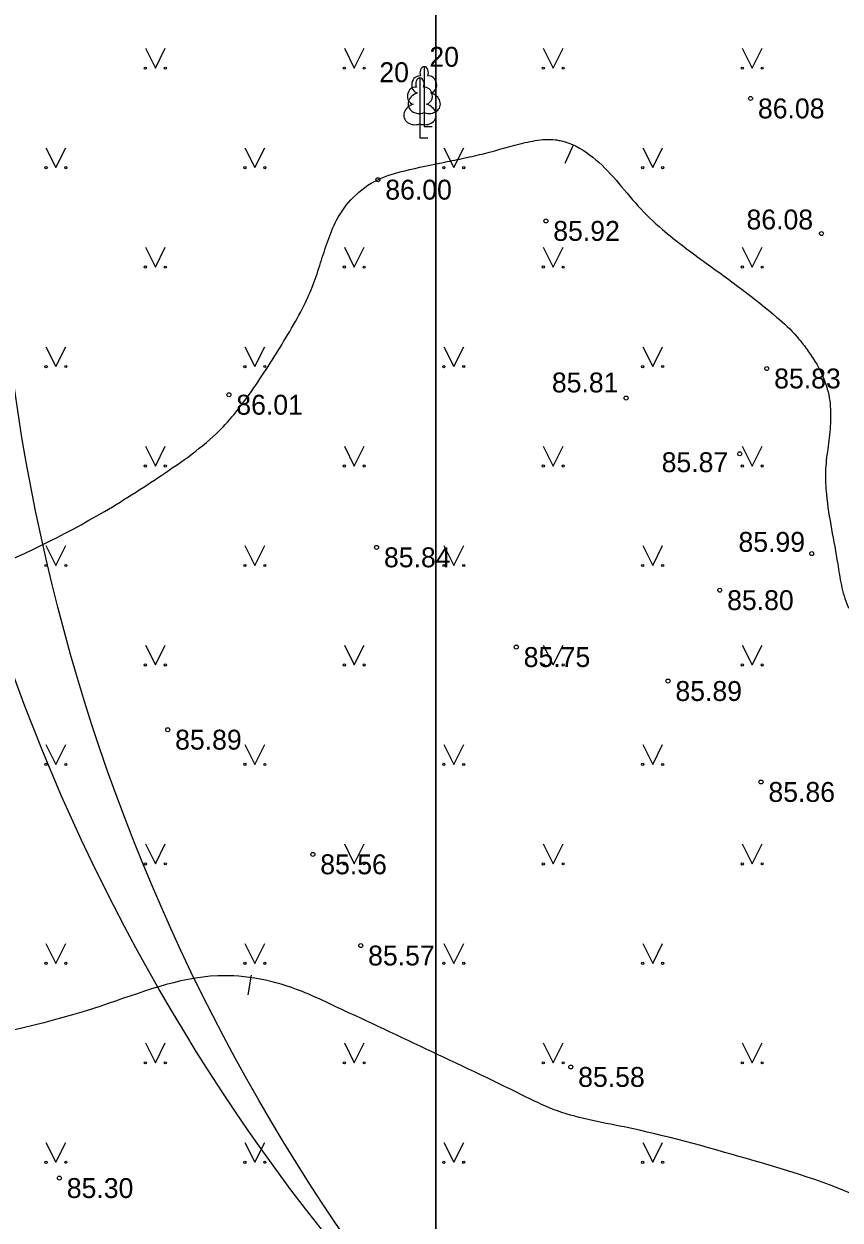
# Model space of a CAD drawing. Extents: x 576692 to 577659, y 273254 to 273799.
# Drawn here: x 577451.7 to 577472.21, y 273371.05 to 273401.11 of the extents above; entities that cross this region are included whole.
import ezdxf

# ---------------------------------------------------------------- set-up
doc = ezdxf.new("R2010")
doc.units = 0
for name, color, linetype in [('APGR_SARK_####_####_#', 7, 'Continuous'), ('ELEK_VADP_VSPR_####_#', 7, 'Continuous'), ('GEOD_ELEM_####_TKST_#', 7, 'Continuous'), ('GEOD_SITP_####_TKST_#', 7, 'Continuous'), ('HIDT_REZV_####_TKST_#', 7, 'Continuous'), ('LKAN_ELEM_PAST_TKST_#', 7, 'Continuous'), ('RAMI_UZMR_####_####_#', 7, 'Continuous'), ('RELJ_ELEM_####_####_#', 7, 'Continuous')]:
    doc.layers.add(name, color=color, linetype=linetype)

msp = doc.modelspace()

# ---------------------------------------------------------------- linework, layer by layer
at = {"layer": 'ELEK_VADP_VSPR_####_#'}
for centre in [(577498.474, 273401.727), (577500.973, 273398.95)]:
    msp.add_circle(centre, 50, dxfattribs=at)
at = {"layer": 'GEOD_ELEM_####_TKST_#'}
msp.add_line((577465.302, 273397.614), (577465.509, 273398.069), dxfattribs=at)
msp.add_spline([(577447.462, 273386.042), (577448.021, 273386.239), (577450.468, 273387.234), (577453.725, 273388.861), (577455.26, 273389.838), (577456.701, 273390.983), (577457.135, 273391.495), (577457.984, 273392.744), (577458.738, 273394.045), (577458.969, 273394.564), (577459.152, 273395.105), (577459.333, 273395.65), (577459.554, 273396.179), (577459.974, 273396.753), (577460.593, 273397.196), (577461.272, 273397.423), (577462.273, 273397.638), (577462.774, 273397.743), (577463.272, 273397.856), (577464.296, 273398.13), (577464.806, 273398.207), (577465.056, 273398.2), (577465.178, 273398.18), (577465.3, 273398.149), (577465.993, 273397.764), (577466.58, 273397.181), (577467.136, 273396.532), (577467.738, 273395.952), (577468.845, 273395.099), (577470.622, 273393.736), (577471.12, 273393.258), (577471.337, 273392.983), (577471.543, 273392.686), (577471.82, 273392.145), (577471.957, 273391.571), (577471.962, 273391), (577471.899, 273390.426), (577471.841, 273389.854), (577471.865, 273389.286), (577472.149, 273387.542), (577472.241, 273387.002), (577472.309, 273386.735), (577472.408, 273386.471), (577472.78, 273386.044), (577473.303, 273385.809), (577474.014, 273385.652), (577474.725, 273385.541), (577476.154, 273385.454), (577476.828, 273385.463)], degree=3, dxfattribs=at)
at = {"layer": 'GEOD_SITP_####_TKST_#'}
msp.add_line((577457.336, 273376.709), (577457.418, 273377.202), dxfattribs=at)
msp.add_spline([(577511.732, 273364.594), (577511.562, 273364.558), (577511.107, 273364.508), (577510.647, 273364.501), (577509.741, 273364.413), (577505.19, 273363.188), (577500.313, 273361.873), (577498.887, 273361.548), (577497.249, 273360.799), (577496.083, 273359.127), (577495.848, 273359.093), (577495.649, 273359.111), (577495.367, 273359.358), (577495.16, 273360.007), (577494.865, 273360.851), (577494.113, 273361.5), (577493.543, 273361.538), (577493.259, 273361.569), (577492.105, 273361.507), (577491.441, 273361.406), (577491.1, 273361.549), (577490.774, 273361.721), (577490.136, 273362.095), (577488.854, 273362.92), (577487.517, 273363.622), (577485.112, 273364.31), (577481.113, 273365.399), (577479.897, 273366.05), (577478.135, 273367.627), (577475.631, 273369.775), (577474.312, 273370.753), (577473.609, 273371.18), (577472.869, 273371.552), (577469.855, 273372.594), (577466.78, 273373.388), (577465.001, 273373.83), (577464.223, 273374.186), (577459.388, 273376.481), (577458.673, 273376.798), (577456.568, 273377.186), (577453.633, 273376.428), (577449.772, 273375.463), (577446.768, 273374.776), (577445.064, 273374.159), (577444.228, 273373.798), (577443.38, 273373.464), (577440.52, 273372.636), (577439.316, 273372.396), (577438.081, 273372.309), (577436.842, 273372.425), (577436.231, 273372.576), (577435.629, 273372.797), (577434.908, 273373.329), (577434.406, 273374.083), (577434.067, 273375.002), (577433.966, 273375.957), (577433.862, 273376.955), (577433.832, 273377.29), (577433.771, 273377.567), (577433.646, 273377.832), (577433.409, 273377.959), (577433.057, 273377.953), (577432.325, 273377.502), (577430.291, 273375.883), (577429.379, 273375.466)], degree=3, dxfattribs=at)
at = {"layer": 'LKAN_ELEM_PAST_TKST_#'}
for p, q in [((577454.75, 273400.5), (577455, 273400)), ((577455, 273400), (577455.25, 273400.5)), ((577459.75, 273400.5), (577460, 273400)), ((577460, 273400), (577460.25, 273400.5)), ((577464.75, 273400.5), (577465, 273400)), ((577465, 273400), (577465.25, 273400.5)), ((577469.75, 273400.5), (577470, 273400)), ((577470, 273400), (577470.25, 273400.5)), ((577461.757, 273398.883), (577461.757, 273398.536)), ((577461.649, 273398.6), (577461.649, 273398.253)), ((577461.757, 273398.536), (577461.957, 273398.536)), ((577461.649, 273398.253), (577461.849, 273398.253)), ((577452.25, 273398), (577452.5, 273397.5)), ((577452.5, 273397.5), (577452.75, 273398)), ((577457.25, 273398), (577457.5, 273397.5)), ((577457.5, 273397.5), (577457.75, 273398)), ((577462.25, 273398), (577462.5, 273397.5)), ((577462.5, 273397.5), (577462.75, 273398)), ((577467.25, 273398), (577467.5, 273397.5)), ((577467.5, 273397.5), (577467.75, 273398)), ((577454.75, 273395.5), (577455, 273395)), ((577455, 273395), (577455.25, 273395.5)), ((577459.75, 273395.5), (577460, 273395)), ((577460, 273395), (577460.25, 273395.5)), ((577464.75, 273395.5), (577465, 273395)), ((577465, 273395), (577465.25, 273395.5)), ((577469.75, 273395.5), (577470, 273395)), ((577470, 273395), (577470.25, 273395.5)), ((577452.25, 273393), (577452.5, 273392.5)), ((577452.5, 273392.5), (577452.75, 273393)), ((577457.25, 273393), (577457.5, 273392.5)), ((577457.5, 273392.5), (577457.75, 273393)), ((577462.25, 273393), (577462.5, 273392.5)), ((577462.5, 273392.5), (577462.75, 273393)), ((577467.25, 273393), (577467.5, 273392.5)), ((577467.5, 273392.5), (577467.75, 273393)), ((577454.75, 273390.5), (577455, 273390)), ((577455, 273390), (577455.25, 273390.5)), ((577459.75, 273390.5), (577460, 273390)), ((577460, 273390), (577460.25, 273390.5)), ((577464.75, 273390.5), (577465, 273390)), ((577465, 273390), (577465.25, 273390.5)), ((577469.75, 273390.5), (577470, 273390)), ((577470, 273390), (577470.25, 273390.5)), ((577452.25, 273388), (577452.5, 273387.5)), ((577452.5, 273387.5), (577452.75, 273388)), ((577457.25, 273388), (577457.5, 273387.5)), ((577457.5, 273387.5), (577457.75, 273388)), ((577462.25, 273388), (577462.5, 273387.5)), ((577462.5, 273387.5), (577462.75, 273388)), ((577467.25, 273388), (577467.5, 273387.5)), ((577467.5, 273387.5), (577467.75, 273388)), ((577454.75, 273385.5), (577455, 273385)), ((577455, 273385), (577455.25, 273385.5)), ((577459.75, 273385.5), (577460, 273385)), ((577460, 273385), (577460.25, 273385.5)), ((577464.75, 273385.5), (577465, 273385)), ((577465, 273385), (577465.25, 273385.5)), ((577469.75, 273385.5), (577470, 273385)), ((577470, 273385), (577470.25, 273385.5)), ((577452.25, 273383), (577452.5, 273382.5)), ((577452.5, 273382.5), (577452.75, 273383)), ((577457.25, 273383), (577457.5, 273382.5)), ((577457.5, 273382.5), (577457.75, 273383)), ((577462.25, 273383), (577462.5, 273382.5)), ((577462.5, 273382.5), (577462.75, 273383)), ((577467.25, 273383), (577467.5, 273382.5)), ((577467.5, 273382.5), (577467.75, 273383)), ((577454.75, 273380.5), (577455, 273380)), ((577455, 273380), (577455.25, 273380.5)), ((577459.75, 273380.5), (577460, 273380)), ((577460, 273380), (577460.25, 273380.5)), ((577464.75, 273380.5), (577465, 273380)), ((577465, 273380), (577465.25, 273380.5)), ((577469.75, 273380.5), (577470, 273380)), ((577470, 273380), (577470.25, 273380.5)), ((577452.25, 273378), (577452.5, 273377.5)), ((577452.5, 273377.5), (577452.75, 273378)), ((577457.25, 273378), (577457.5, 273377.5)), ((577457.5, 273377.5), (577457.75, 273378)), ((577462.25, 273378), (577462.5, 273377.5)), ((577462.5, 273377.5), (577462.75, 273378)), ((577467.25, 273378), (577467.5, 273377.5)), ((577467.5, 273377.5), (577467.75, 273378)), ((577454.75, 273375.5), (577455, 273375)), ((577455, 273375), (577455.25, 273375.5)), ((577459.75, 273375.5), (577460, 273375)), ((577460, 273375), (577460.25, 273375.5)), ((577464.75, 273375.5), (577465, 273375)), ((577465, 273375), (577465.25, 273375.5)), ((577469.75, 273375.5), (577470, 273375)), ((577470, 273375), (577470.25, 273375.5)), ((577452.25, 273373), (577452.5, 273372.5)), ((577452.5, 273372.5), (577452.75, 273373)), ((577457.25, 273373), (577457.5, 273372.5)), ((577457.5, 273372.5), (577457.75, 273373)), ((577462.25, 273373), (577462.5, 273372.5)), ((577462.5, 273372.5), (577462.75, 273373)), ((577467.25, 273373), (577467.5, 273372.5)), ((577467.5, 273372.5), (577467.75, 273373))]:
    msp.add_line(p, q, dxfattribs=at)
for points in [[(577461.757, 273400.036), (577461.757, 273398.883)], [(577461.649, 273399.753), (577461.649, 273398.6)], [(577461.847, 273399.804), (577461.846, 273399.805)], [(577461.739, 273399.521), (577461.738, 273399.522)]]:
    msp.add_lwpolyline(points, dxfattribs=at)
for centre, radius in [((577454.75, 273400), 0.028), ((577455.25, 273400), 0.0263), ((577459.75, 273400), 0.028), ((577460.25, 273400), 0.0263), ((577464.75, 273400), 0.028), ((577465.25, 273400), 0.0263), ((577469.75, 273400), 0.028), ((577470.25, 273400), 0.0263), ((577452.25, 273397.5), 0.028), ((577452.75, 273397.5), 0.0263), ((577457.25, 273397.5), 0.028), ((577457.75, 273397.5), 0.0263), ((577462.25, 273397.5), 0.028), ((577462.75, 273397.5), 0.0263), ((577467.25, 273397.5), 0.028), ((577467.75, 273397.5), 0.0263), ((577454.75, 273395), 0.028), ((577455.25, 273395), 0.0263), ((577459.75, 273395), 0.028), ((577460.25, 273395), 0.0263), ((577464.75, 273395), 0.028), ((577465.25, 273395), 0.0263), ((577469.75, 273395), 0.028), ((577470.25, 273395), 0.0263), ((577452.25, 273392.5), 0.028), ((577452.75, 273392.5), 0.0263), ((577457.25, 273392.5), 0.028), ((577457.75, 273392.5), 0.0263), ((577462.25, 273392.5), 0.028), ((577462.75, 273392.5), 0.0263), ((577467.25, 273392.5), 0.028), ((577467.75, 273392.5), 0.0263), ((577454.75, 273390), 0.028), ((577459.75, 273390), 0.028), ((577464.75, 273390), 0.028), ((577469.75, 273390), 0.028), ((577455.25, 273390), 0.0263), ((577460.25, 273390), 0.0263), ((577465.25, 273390), 0.0263), ((577470.25, 273390), 0.0263), ((577452.25, 273387.5), 0.028), ((577452.75, 273387.5), 0.0263), ((577457.25, 273387.5), 0.028), ((577457.75, 273387.5), 0.0263), ((577462.25, 273387.5), 0.028), ((577462.75, 273387.5), 0.0263), ((577467.25, 273387.5), 0.028), ((577467.75, 273387.5), 0.0263), ((577454.75, 273385), 0.028), ((577455.25, 273385), 0.0263), ((577459.75, 273385), 0.028), ((577460.25, 273385), 0.0263), ((577464.75, 273385), 0.028), ((577465.25, 273385), 0.0263), ((577469.75, 273385), 0.028), ((577470.25, 273385), 0.0263), ((577452.25, 273382.5), 0.028), ((577452.75, 273382.5), 0.0263), ((577457.25, 273382.5), 0.028), ((577457.75, 273382.5), 0.0263), ((577462.25, 273382.5), 0.028), ((577462.75, 273382.5), 0.0263), ((577467.25, 273382.5), 0.028), ((577467.75, 273382.5), 0.0263), ((577454.75, 273380), 0.028), ((577455.25, 273380), 0.0263), ((577459.75, 273380), 0.028), ((577460.25, 273380), 0.0263), ((577464.75, 273380), 0.028), ((577465.25, 273380), 0.0263), ((577469.75, 273380), 0.028), ((577470.25, 273380), 0.0263), ((577452.25, 273377.5), 0.028), ((577452.75, 273377.5), 0.0263), ((577457.25, 273377.5), 0.028), ((577457.75, 273377.5), 0.0263), ((577462.25, 273377.5), 0.028), ((577462.75, 273377.5), 0.0263), ((577467.25, 273377.5), 0.028), ((577467.75, 273377.5), 0.0263), ((577454.75, 273375), 0.028), ((577455.25, 273375), 0.0263), ((577459.75, 273375), 0.028), ((577460.25, 273375), 0.0263), ((577464.75, 273375), 0.028), ((577465.25, 273375), 0.0263), ((577469.75, 273375), 0.028), ((577470.25, 273375), 0.0263), ((577452.25, 273372.5), 0.028), ((577452.75, 273372.5), 0.0263), ((577457.25, 273372.5), 0.028), ((577457.75, 273372.5), 0.0263), ((577462.25, 273372.5), 0.028), ((577462.75, 273372.5), 0.0263), ((577467.25, 273372.5), 0.028), ((577467.75, 273372.5), 0.0263)]:
    msp.add_circle(centre, radius, dxfattribs=at)
for centre, major_axis, ratio, start_param, end_param in [((577461.757, 273399.886), (0, -0.15), 0.707107, 3.14537, 5.287485), ((577461.757, 273399.886), (0, -0.15), 0.707107, 0.995701, 3.137816), ((577461.629, 273399.591), (-0.039, -0.212), 0.861323, 3.141593, 6.283185), ((577461.649, 273399.603), (0, -0.15), 0.707107, 3.14537, 5.287485), ((577461.649, 273399.603), (0, -0.15), 0.707107, 0.995701, 3.137816), ((577461.885, 273399.591), (0.039, -0.212), 0.861323, 0, 3.141593), ((577461.521, 273399.308), (-0.039, -0.212), 0.861323, 3.141593, 6.283185), ((577461.667, 273399.129), (0.307, 0.095), 0.814445, 1.570796, 4.752015), ((577461.777, 273399.308), (0.039, -0.212), 0.861323, 0, 3.141593), ((577461.847, 273399.129), (-0.307, 0.095), 0.814445, 1.531171, 4.712389), ((577461.559, 273398.846), (0.307, 0.095), 0.814445, 1.570796, 4.752015), ((577461.739, 273398.846), (-0.307, 0.095), 0.814445, 1.531171, 4.712389)]:
    msp.add_ellipse(centre, major_axis=major_axis, ratio=ratio, start_param=start_param, end_param=end_param, dxfattribs=at)
at = {"layer": 'RAMI_UZMR_####_####_#'}
for points in [[(577264.833, 273540.966), (577264.833, 273254.354), (577462.049, 273254.354), (577462.049, 273540.966)], [(577462.049, 273540.966), (577462.049, 273254.354), (577659.265, 273254.354), (577659.265, 273540.966)]]:
    msp.add_lwpolyline(points, close=True, dxfattribs=at)
at = {"layer": 'RELJ_ELEM_####_####_#'}
for centre in [(577469.959, 273399.238), (577460.593, 273397.196), (577464.815, 273396.16), (577471.741, 273395.843), (577470.367, 273392.451), (577456.849, 273391.791), (577466.831, 273391.708), (577469.687, 273390.307), (577460.56, 273387.955), (577471.497, 273387.798), (577469.185, 273386.879), (577464.072, 273385.449), (577467.885, 273384.595), (577455.311, 273383.372), (577470.223, 273382.058), (577458.959, 273380.239), (577460.162, 273377.947), (577465.441, 273374.895), (577452.588, 273372.102)]:
    msp.add_circle(centre, 0.05, dxfattribs=at)

# ---------------------------------------------------------------- texts
at = {"layer": 'APGR_SARK_####_####_#'}
for p in [(577461.701, 273400.036), (577460.444, 273399.648)]:
    msp.add_text(' 20', height=0.5, dxfattribs=at).set_placement(p)
at = {"layer": 'HIDT_REZV_####_TKST_#'}
for s, p in [(' 86.08', (577469.959, 273398.738)), (' 86.00', (577460.593, 273396.696)), (' 86.08', (577469.672, 273395.946)), (' 85.92', (577464.815, 273395.66)), (' 85.83', (577470.367, 273391.951)), (' 85.81', (577464.78, 273391.85)), (' 86.01', (577456.849, 273391.291)), (' 85.87', (577467.539, 273389.846)), (' 85.99', (577469.47, 273387.843)), (' 85.84', (577460.56, 273387.455)), (' 85.80', (577469.185, 273386.379)), (' 85.75', (577464.072, 273384.949)), (' 85.89', (577467.885, 273384.095)), (' 85.89', (577455.311, 273382.872)), (' 85.86', (577470.223, 273381.558)), (' 85.56', (577458.959, 273379.739)), (' 85.57', (577460.162, 273377.447)), (' 85.58', (577465.441, 273374.395)), (' 85.30', (577452.588, 273371.602))]:
    msp.add_text(s, height=0.5, dxfattribs=at).set_placement(p)

doc.saveas('drawing.dxf')
